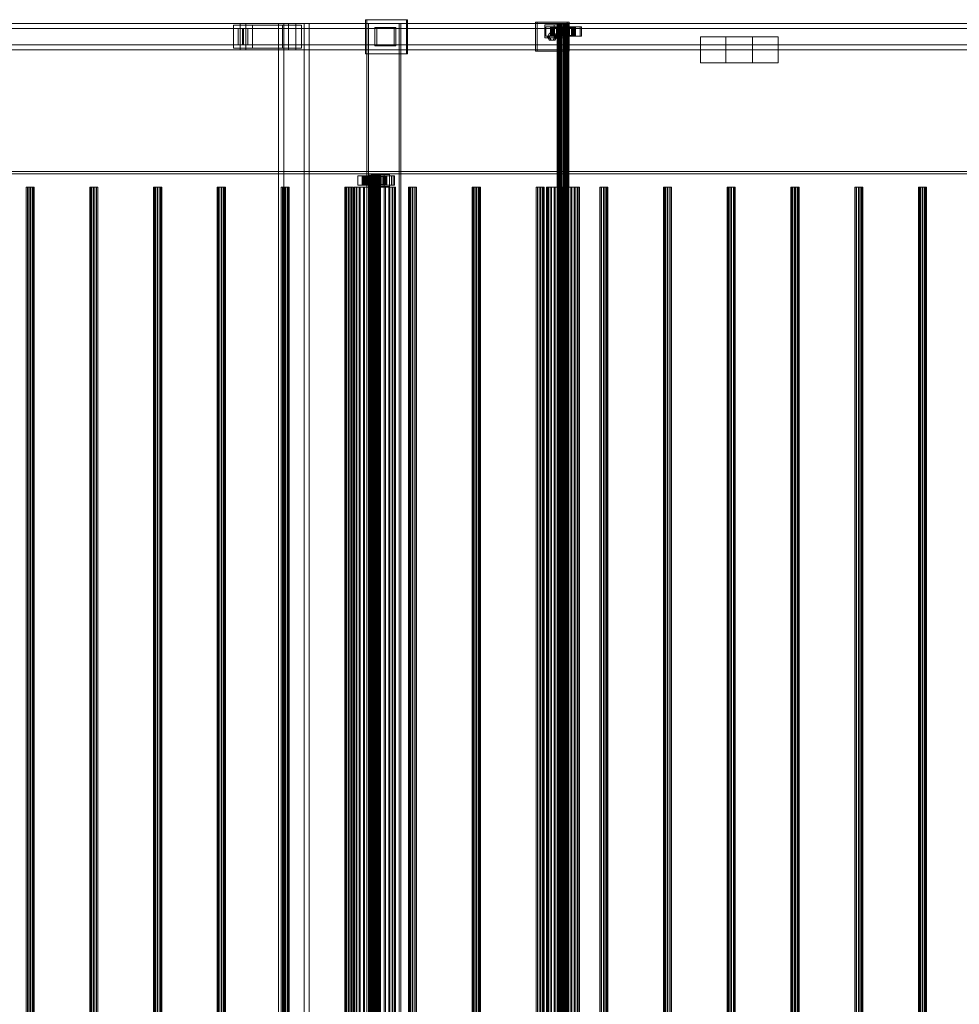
# Model space of a CAD drawing. Header units: millimetres. Extents: x -1970 to 61924, y -58230 to 6847.
# Tile 744 of 925: x 34576 to 36012, y -18000 to -16494. Entities that reach past the tile are written whole.
import ezdxf

# ---------------------------------------------------------------- set-up
doc = ezdxf.new("R2010")
doc.units = ezdxf.units.MM
doc.layers.add('superior_C03', color=7, linetype='Continuous', lineweight=0)

msp = doc.modelspace()

# ---------------------------------------------------------------- linework, layer by layer
at = {"layer": 'superior_C03'}
for p, q in [((40313.243, -16500), (29204.438, -16500)), ((29205.337, -16500), (40314.141, -16500)), ((34912.655, -16500), (33743.307, -16500)), ((33752.29, -16500), (34921.638, -16500)), ((34986.54, -16500), (33817.193, -16500)), ((33828.421, -16500), (34997.769, -16500)), ((34931.763, -16502.5), (34902.529, -16502.5)), ((34902.529, -16502.5), (34902.529, -16537.5)), ((34977.538, -16502.5), (34902.529, -16502.5)), ((34912.655, -16500), (34912.655, -16540)), ((34921.638, -16500), (34912.655, -16500)), ((36082.003, -16500), (34912.655, -16500)), ((34921.638, -16540), (34921.638, -16500)), ((34921.638, -16500), (36090.986, -16500)), ((34931.763, -16537.5), (34931.763, -16502.5)), ((34931.763, -16502.5), (35006.772, -16502.5)), ((35010.521, -16500), (34971.543, -16500)), ((34971.543, -16500), (34971.543, -19500)), ((34979.403, -16500), (34971.543, -16500)), ((34977.538, -16537.5), (34977.538, -16502.5)), ((34977.538, -16502.5), (35006.772, -16502.5)), ((34979.403, -19500), (34979.403, -16500)), ((34979.403, -16500), (35018.381, -16500)), ((34986.54, -16500), (34986.54, -16540)), ((34997.769, -16500), (34986.54, -16500)), ((36155.888, -16500), (34986.54, -16500)), ((34997.769, -16540), (34997.769, -16500)), ((34997.769, -16500), (36167.117, -16500)), ((35006.772, -16502.5), (35006.772, -16537.5)), ((35010.521, -19500), (35010.521, -16500)), ((35010.521, -16500), (35018.381, -16500)), ((35018.381, -16500), (35018.381, -19500)), ((35166.839, -16494), (35104.474, -16494)), ((35104.474, -16494), (35104.474, -16546)), ((35106.271, -16494), (35104.474, -16494)), ((35106.271, -16546), (35106.271, -16494)), ((35106.271, -16494), (35168.636, -16494)), ((35155.917, -16500), (35106.414, -16500)), ((35106.414, -16500), (35106.414, -19500)), ((35109.109, -16500), (35106.414, -16500)), ((35109.109, -19500), (35109.109, -16500)), ((35109.109, -16500), (35158.611, -16500)), ((35155.917, -19500), (35155.917, -16500)), ((35155.917, -16500), (35158.611, -16500)), ((35158.611, -16500), (35158.611, -19500)), ((35166.839, -16546), (35166.839, -16494)), ((35166.839, -16494), (35168.636, -16494)), ((35168.636, -16494), (35168.636, -16546)), ((35412.84, -16498), (35364.117, -16498)), ((35364.117, -16498), (35364.117, -16542)), ((35366.812, -16498), (35364.117, -16498)), ((35366.812, -16542), (35366.812, -16498)), ((35366.812, -16498), (35415.535, -16498)), ((35398.223, -16502), (35378.734, -16502)), ((35378.734, -16502), (35378.734, -16522)), ((35392.748, -16502), (35378.734, -16502)), ((35391.849, -16505), (35380.156, -16505)), ((35380.156, -16505), (35380.156, -16519)), ((35389.588, -16505), (35380.156, -16505)), ((35432.765, -16505), (35387.94, -16505)), ((35387.94, -16505), (35387.94, -16519)), ((35389.736, -16505), (35387.94, -16505)), ((35389.588, -16519), (35389.588, -16505)), ((35389.588, -16505), (35401.282, -16505)), ((35389.736, -16519), (35389.736, -16505)), ((35389.736, -16505), (35434.561, -16505)), ((35391.849, -16519), (35391.849, -16505)), ((35391.849, -16505), (35401.282, -16505)), ((35392.748, -16522), (35392.748, -16502)), ((35392.748, -16502), (35412.237, -16502)), ((35397.704, -16500), (35397.316, -16500)), ((35397.316, -16500), (35397.54, -16500)), ((35397.316, -19500), (35397.316, -16500)), ((35397.54, -16500), (35398.362, -16500)), ((35397.54, -19500), (35397.54, -16500)), ((35398.679, -16500), (35397.704, -16500)), ((35397.704, -19500), (35397.704, -16500)), ((35398.223, -16522), (35398.223, -16502)), ((35398.223, -16502), (35412.237, -16502)), ((35398.362, -16500), (35399.725, -16500)), ((35398.362, -19500), (35398.362, -16500)), ((35400.175, -16500), (35398.679, -16500)), ((35398.679, -19500), (35398.679, -16500)), ((35399.725, -16500), (35401.538, -16500)), ((35399.725, -19500), (35399.725, -16500)), ((35402.088, -16500), (35400.175, -16500)), ((35400.175, -19500), (35400.175, -16500)), ((35401.282, -16505), (35401.282, -16519)), ((35401.538, -16500), (35403.675, -16500)), ((35401.538, -19500), (35401.538, -16500)), ((35404.289, -16500), (35402.088, -16500)), ((35402.088, -19500), (35402.088, -16500)), ((35403.675, -16500), (35405.992, -16500)), ((35403.675, -19500), (35403.675, -16500)), ((35406.628, -16500), (35404.289, -16500)), ((35404.289, -19500), (35404.289, -16500)), ((35405.992, -16500), (35408.331, -16500)), ((35405.992, -19500), (35405.992, -16500)), ((35408.945, -16500), (35406.628, -16500)), ((35406.628, -19500), (35406.628, -16500)), ((35408.331, -16500), (35410.532, -16500)), ((35408.331, -19500), (35408.331, -16500)), ((35411.082, -16500), (35408.945, -16500)), ((35408.945, -19500), (35408.945, -16500)), ((35410.532, -16500), (35412.445, -16500)), ((35410.532, -19500), (35410.532, -16500)), ((35412.895, -16500), (35411.082, -16500)), ((35411.082, -19500), (35411.082, -16500)), ((35423.032, -16505), (35411.338, -16505)), ((35411.338, -16505), (35411.338, -16519)), ((35420.771, -16505), (35411.338, -16505)), ((35412.237, -16502), (35412.237, -16522)), ((35412.445, -16500), (35413.941, -16500)), ((35412.445, -19500), (35412.445, -16500)), ((35412.84, -16542), (35412.84, -16498)), ((35412.84, -16498), (35415.535, -16498)), ((35414.258, -16500), (35412.895, -16500)), ((35412.895, -19500), (35412.895, -16500)), ((35413.941, -16500), (35414.916, -16500)), ((35413.941, -19500), (35413.941, -16500)), ((35415.08, -16500), (35414.258, -16500)), ((35414.258, -19500), (35414.258, -16500)), ((35414.916, -16500), (35415.304, -16500)), ((35414.916, -19500), (35414.916, -16500)), ((35415.304, -16500), (35415.08, -16500)), ((35415.08, -16500), (35415.08, -19500)), ((35415.304, -19500), (35415.304, -16500)), ((35415.535, -16498), (35415.535, -16542)), ((35420.771, -16519), (35420.771, -16505)), ((35420.771, -16505), (35432.464, -16505)), ((35423.032, -16519), (35423.032, -16505)), ((35423.032, -16505), (35432.464, -16505)), ((35432.464, -16505), (35432.464, -16519)), ((35432.765, -16519), (35432.765, -16505)), ((35432.765, -16505), (35434.561, -16505)), ((35434.561, -16505), (35434.561, -16519)), ((34909.982, -16507.5), (33815.642, -16507.5)), ((33829.972, -16507.5), (34924.311, -16507.5)), ((34909.982, -16507.5), (34909.982, -16532.5)), ((34924.311, -16507.5), (34909.982, -16507.5)), ((34917.82, -16507.5), (34916.472, -16507.5)), ((34916.472, -16507.5), (34916.472, -16532.5)), ((34916.472, -16507.5), (36160.828, -16507.5)), ((34917.82, -16532.5), (34917.82, -16507.5)), ((36162.177, -16507.5), (34917.82, -16507.5)), ((34924.311, -16532.5), (34924.311, -16507.5)), ((35148.028, -16506), (35118.794, -16506)), ((35118.794, -16506), (35118.794, -16534)), ((35121.489, -16506), (35118.794, -16506)), ((35121.489, -16534), (35121.489, -16506)), ((35121.489, -16506), (35150.723, -16506)), ((35148.028, -16534), (35148.028, -16506)), ((35148.028, -16506), (35150.723, -16506)), ((35150.723, -16506), (35150.723, -16534)), ((35380.156, -16519), (35391.849, -16519)), ((35380.156, -16519), (35389.588, -16519)), ((35382.632, -16520), (35385.555, -16514.804)), ((35385.555, -16525.196), (35382.632, -16520)), ((35382.632, -16520), (35385.327, -16520)), ((35388.25, -16514.804), (35385.327, -16520)), ((35385.327, -16520), (35388.25, -16525.196)), ((35385.555, -16514.804), (35391.402, -16514.804)), ((35388.25, -16514.804), (35385.555, -16514.804)), ((35388.142, -16506), (35387.322, -16506)), ((35387.322, -16506), (35397.316, -16506)), ((35387.322, -16518), (35387.322, -16506)), ((35387.322, -16506), (35387.795, -16506)), ((35397.316, -16518), (35387.322, -16518)), ((35387.322, -16518), (35388.142, -16518)), ((35387.795, -16518), (35387.322, -16518)), ((35387.795, -16506), (35397.54, -16506)), ((35387.795, -16518), (35387.795, -16506)), ((35387.795, -16506), (35389.531, -16506)), ((35397.54, -16518), (35387.795, -16518)), ((35389.531, -16518), (35387.795, -16518)), ((35387.94, -16519), (35432.765, -16519)), ((35387.94, -16519), (35389.736, -16519)), ((35390.201, -16506), (35388.142, -16506)), ((35388.142, -16506), (35397.704, -16506)), ((35388.142, -16518), (35388.142, -16506)), ((35397.704, -16518), (35388.142, -16518)), ((35388.142, -16518), (35390.201, -16518)), ((35394.097, -16514.804), (35388.25, -16514.804)), ((35389.531, -16506), (35398.362, -16506)), ((35389.531, -16518), (35389.531, -16506)), ((35389.531, -16506), (35392.409, -16506)), ((35398.362, -16518), (35389.531, -16518)), ((35392.409, -16518), (35389.531, -16518)), ((35401.282, -16519), (35389.588, -16519)), ((35434.561, -16519), (35389.736, -16519)), ((35393.357, -16506), (35390.201, -16506)), ((35390.201, -16506), (35398.679, -16506)), ((35390.201, -16518), (35390.201, -16506)), ((35398.679, -16518), (35390.201, -16518)), ((35390.201, -16518), (35393.357, -16518)), ((35391.402, -16514.804), (35394.325, -16520)), ((35394.097, -16514.804), (35391.402, -16514.804)), ((35394.325, -16520), (35391.402, -16525.196)), ((35401.282, -16519), (35391.849, -16519)), ((35392.409, -16506), (35399.725, -16506)), ((35392.409, -16518), (35392.409, -16506)), ((35392.409, -16506), (35396.235, -16506)), ((35399.725, -16518), (35392.409, -16518)), ((35396.235, -16518), (35392.409, -16518)), ((35397.396, -16506), (35393.357, -16506)), ((35393.357, -16506), (35400.175, -16506)), ((35393.357, -16518), (35393.357, -16506)), ((35400.175, -16518), (35393.357, -16518)), ((35393.357, -16518), (35397.396, -16518)), ((35397.02, -16520), (35394.097, -16514.804)), ((35394.097, -16525.196), (35397.02, -16520)), ((35397.02, -16520), (35394.325, -16520)), ((35396.235, -16506), (35401.538, -16506)), ((35396.235, -16518), (35396.235, -16506)), ((35396.235, -16506), (35400.748, -16506)), ((35401.538, -16518), (35396.235, -16518)), ((35400.748, -16518), (35396.235, -16518)), ((35397.316, -16506), (35397.704, -16506)), ((35397.316, -16506), (35397.316, -16518)), ((35397.54, -16506), (35397.316, -16506)), ((35397.704, -16518), (35397.316, -16518)), ((35397.316, -16518), (35397.54, -16518)), ((35402.043, -16506), (35397.396, -16506)), ((35397.396, -16506), (35402.088, -16506)), ((35397.396, -16518), (35397.396, -16506)), ((35402.088, -16518), (35397.396, -16518)), ((35397.396, -16518), (35402.043, -16518)), ((35397.54, -16506), (35397.54, -16518)), ((35398.362, -16506), (35397.54, -16506)), ((35397.54, -16518), (35398.362, -16518)), ((35397.704, -16506), (35398.679, -16506)), ((35397.704, -16506), (35397.704, -16518)), ((35398.679, -16518), (35397.704, -16518)), ((35398.362, -16506), (35398.362, -16518)), ((35399.725, -16506), (35398.362, -16506)), ((35398.362, -16518), (35399.725, -16518)), ((35398.679, -16506), (35400.175, -16506)), ((35398.679, -16506), (35398.679, -16518)), ((35400.175, -16518), (35398.679, -16518)), ((35399.725, -16506), (35399.725, -16518)), ((35401.538, -16506), (35399.725, -16506)), ((35399.725, -16518), (35401.538, -16518)), ((35400.175, -16506), (35402.088, -16506)), ((35400.175, -16506), (35400.175, -16518)), ((35402.088, -16518), (35400.175, -16518)), ((35400.748, -16506), (35403.675, -16506)), ((35400.748, -16518), (35400.748, -16506)), ((35400.748, -16506), (35405.64, -16506)), ((35403.675, -16518), (35400.748, -16518)), ((35405.64, -16518), (35400.748, -16518)), ((35401.538, -16506), (35401.538, -16518)), ((35403.675, -16506), (35401.538, -16506)), ((35401.538, -16518), (35403.675, -16518)), ((35406.98, -16506), (35402.043, -16506)), ((35402.043, -16506), (35404.289, -16506)), ((35402.043, -16518), (35402.043, -16506)), ((35404.289, -16518), (35402.043, -16518)), ((35402.043, -16518), (35406.98, -16518)), ((35402.088, -16506), (35404.289, -16506)), ((35402.088, -16506), (35402.088, -16518)), ((35404.289, -16518), (35402.088, -16518)), ((35403.675, -16506), (35403.675, -16518)), ((35405.992, -16506), (35403.675, -16506)), ((35403.675, -16518), (35405.992, -16518)), ((35404.289, -16506), (35406.628, -16506)), ((35404.289, -16506), (35404.289, -16518)), ((35406.628, -16518), (35404.289, -16518)), ((35405.64, -16506), (35405.992, -16506)), ((35405.64, -16518), (35405.64, -16506)), ((35405.64, -16506), (35410.577, -16506)), ((35405.992, -16518), (35405.64, -16518)), ((35410.577, -16518), (35405.64, -16518)), ((35405.992, -16506), (35405.992, -16518)), ((35408.331, -16506), (35405.992, -16506)), ((35405.992, -16518), (35408.331, -16518)), ((35406.98, -16506), (35406.628, -16506)), ((35406.628, -16506), (35408.945, -16506)), ((35406.628, -16506), (35406.628, -16518)), ((35408.945, -16518), (35406.628, -16518)), ((35406.628, -16518), (35406.98, -16518)), ((35411.872, -16506), (35406.98, -16506)), ((35406.98, -16518), (35406.98, -16506)), ((35406.98, -16518), (35411.872, -16518)), ((35410.577, -16506), (35408.331, -16506)), ((35408.331, -16506), (35408.331, -16518)), ((35410.532, -16506), (35408.331, -16506)), ((35408.331, -16518), (35410.577, -16518)), ((35408.331, -16518), (35410.532, -16518)), ((35411.872, -16506), (35408.945, -16506)), ((35408.945, -16506), (35411.082, -16506)), ((35408.945, -16506), (35408.945, -16518)), ((35411.082, -16518), (35408.945, -16518)), ((35408.945, -16518), (35411.872, -16518)), ((35415.223, -16506), (35410.532, -16506)), ((35410.532, -16506), (35410.532, -16518)), ((35412.445, -16506), (35410.532, -16506)), ((35410.532, -16518), (35415.223, -16518)), ((35410.532, -16518), (35412.445, -16518)), ((35410.577, -16518), (35410.577, -16506)), ((35410.577, -16506), (35415.223, -16506)), ((35415.223, -16518), (35410.577, -16518)), ((35416.385, -16506), (35411.082, -16506)), ((35411.082, -16506), (35412.895, -16506)), ((35411.082, -16506), (35411.082, -16518)), ((35412.895, -16518), (35411.082, -16518)), ((35411.082, -16518), (35416.385, -16518)), ((35411.338, -16519), (35423.032, -16519)), ((35411.338, -16519), (35420.771, -16519)), ((35416.385, -16506), (35411.872, -16506)), ((35411.872, -16518), (35411.872, -16506)), ((35411.872, -16518), (35416.385, -16518)), ((35419.263, -16506), (35412.445, -16506)), ((35412.445, -16506), (35412.445, -16518)), ((35413.941, -16506), (35412.445, -16506)), ((35412.445, -16518), (35419.263, -16518)), ((35412.445, -16518), (35413.941, -16518)), ((35420.211, -16506), (35412.895, -16506)), ((35412.895, -16506), (35414.258, -16506)), ((35412.895, -16506), (35412.895, -16518)), ((35414.258, -16518), (35412.895, -16518)), ((35412.895, -16518), (35420.211, -16518)), ((35422.419, -16506), (35413.941, -16506)), ((35413.941, -16506), (35413.941, -16518)), ((35414.916, -16506), (35413.941, -16506)), ((35413.941, -16518), (35422.419, -16518)), ((35413.941, -16518), (35414.916, -16518)), ((35423.089, -16506), (35414.258, -16506)), ((35414.258, -16506), (35415.08, -16506)), ((35414.258, -16506), (35414.258, -16518)), ((35415.08, -16518), (35414.258, -16518)), ((35414.258, -16518), (35423.089, -16518)), ((35424.478, -16506), (35414.916, -16506)), ((35414.916, -16506), (35414.916, -16518)), ((35415.304, -16506), (35414.916, -16506)), ((35414.916, -16518), (35424.478, -16518)), ((35414.916, -16518), (35415.304, -16518)), ((35415.08, -16506), (35424.825, -16506)), ((35415.08, -16518), (35415.08, -16506)), ((35415.08, -16506), (35415.304, -16506)), ((35424.825, -16518), (35415.08, -16518)), ((35415.304, -16518), (35415.08, -16518)), ((35415.223, -16518), (35415.223, -16506)), ((35415.223, -16506), (35419.263, -16506)), ((35419.263, -16518), (35415.223, -16518)), ((35425.298, -16506), (35415.304, -16506)), ((35415.304, -16506), (35415.304, -16518)), ((35415.304, -16518), (35425.298, -16518)), ((35420.211, -16506), (35416.385, -16506)), ((35416.385, -16518), (35416.385, -16506)), ((35416.385, -16518), (35420.211, -16518)), ((35419.263, -16518), (35419.263, -16506)), ((35419.263, -16506), (35422.419, -16506)), ((35422.419, -16518), (35419.263, -16518)), ((35423.089, -16506), (35420.211, -16506)), ((35420.211, -16518), (35420.211, -16506)), ((35420.211, -16518), (35423.089, -16518)), ((35432.464, -16519), (35420.771, -16519)), ((35422.419, -16518), (35422.419, -16506)), ((35422.419, -16506), (35424.478, -16506)), ((35424.478, -16518), (35422.419, -16518)), ((35432.464, -16519), (35423.032, -16519)), ((35424.825, -16506), (35423.089, -16506)), ((35423.089, -16518), (35423.089, -16506)), ((35423.089, -16518), (35424.825, -16518)), ((35424.478, -16518), (35424.478, -16506)), ((35424.478, -16506), (35425.298, -16506)), ((35425.298, -16518), (35424.478, -16518)), ((35424.825, -16506), (35424.825, -16518)), ((35425.298, -16506), (35424.825, -16506)), ((35424.825, -16518), (35425.298, -16518)), ((35425.298, -16518), (35425.298, -16506)), ((35434.561, -16519), (35432.765, -16519)), ((35655.34, -16520), (35616.362, -16520)), ((35616.362, -16520), (35616.362, -16560)), ((35696.311, -16520), (35616.362, -16520)), ((35655.34, -16560), (35655.34, -16520)), ((35655.34, -16520), (35735.29, -16520)), ((35696.311, -16560), (35696.311, -16520)), ((35696.311, -16520), (35735.29, -16520)), ((35735.29, -16520), (35735.29, -16560)), ((33815.642, -16532.5), (34909.982, -16532.5)), ((33829.972, -16532.5), (34924.311, -16532.5)), ((34909.982, -16532.5), (34924.311, -16532.5)), ((34916.472, -16532.5), (34917.82, -16532.5)), ((34916.472, -16532.5), (36160.828, -16532.5)), ((34917.82, -16532.5), (36162.177, -16532.5)), ((35118.794, -16534), (35148.028, -16534)), ((35118.794, -16534), (35121.489, -16534)), ((35150.723, -16534), (35121.489, -16534)), ((35150.723, -16534), (35148.028, -16534)), ((35378.734, -16522), (35398.223, -16522)), ((35378.734, -16522), (35392.748, -16522)), ((35391.402, -16525.196), (35385.555, -16525.196)), ((35388.25, -16525.196), (35385.555, -16525.196)), ((35388.25, -16525.196), (35394.097, -16525.196)), ((35394.097, -16525.196), (35391.402, -16525.196)), ((35412.237, -16522), (35392.748, -16522)), ((35412.237, -16522), (35398.223, -16522)), ((33743.307, -16540), (34912.655, -16540)), ((33752.29, -16540), (34921.638, -16540)), ((33817.193, -16540), (34986.54, -16540)), ((33828.421, -16540), (34997.769, -16540)), ((34902.529, -16537.5), (34931.763, -16537.5)), ((34977.538, -16537.5), (34902.529, -16537.5)), ((34912.655, -16540), (34921.638, -16540)), ((34912.655, -16540), (36082.003, -16540)), ((34921.638, -16540), (36090.986, -16540)), ((35006.772, -16537.5), (34931.763, -16537.5)), ((35006.772, -16537.5), (34977.538, -16537.5)), ((34986.54, -16540), (34997.769, -16540)), ((34986.54, -16540), (36155.888, -16540)), ((34997.769, -16540), (36167.117, -16540)), ((35104.474, -16546), (35166.839, -16546)), ((35104.474, -16546), (35106.271, -16546)), ((35168.636, -16546), (35106.271, -16546)), ((35168.636, -16546), (35166.839, -16546)), ((35364.117, -16542), (35412.84, -16542)), ((35364.117, -16542), (35366.812, -16542)), ((35415.535, -16542), (35366.812, -16542)), ((35415.535, -16542), (35412.84, -16542)), ((35616.362, -16560), (35655.34, -16560)), ((35616.362, -16560), (35696.311, -16560)), ((35735.29, -16560), (35655.34, -16560)), ((35735.29, -16560), (35696.311, -16560)), ((29204.438, -16726), (40313.243, -16726)), ((40313.243, -16730), (29204.438, -16730)), ((40314.141, -16730), (29205.337, -16730)), ((40342.437, -16726), (29233.633, -16726)), ((29233.633, -16730), (40342.437, -16730)), ((35133.05, -16731), (35113.561, -16731)), ((35113.561, -16731), (35113.561, -16749)), ((35121.645, -16731), (35113.561, -16731)), ((35121.645, -16749), (35121.645, -16731)), ((35121.645, -16731), (35141.134, -16731)), ((35133.05, -16749), (35133.05, -16731)), ((35133.05, -16731), (35141.134, -16731)), ((35141.134, -16731), (35141.134, -16749)), ((35102.256, -16733), (35092.511, -16733)), ((35092.511, -16733), (35092.511, -16747)), ((35103.291, -16733), (35092.511, -16733)), ((35099.972, -16734), (35099.152, -16734)), ((35099.152, -16734), (35109.146, -16734)), ((35099.152, -16746), (35099.152, -16734)), ((35099.152, -16734), (35099.625, -16734)), ((35109.146, -16746), (35099.152, -16746)), ((35099.152, -16746), (35099.972, -16746)), ((35099.625, -16746), (35099.152, -16746)), ((35099.625, -16734), (35109.37, -16734)), ((35099.625, -16746), (35099.625, -16734)), ((35099.625, -16734), (35101.36, -16734)), ((35109.37, -16746), (35099.625, -16746)), ((35101.36, -16746), (35099.625, -16746)), ((35146.692, -16733), (35099.918, -16733)), ((35099.918, -16733), (35099.918, -16747)), ((35102.164, -16733), (35099.918, -16733)), ((35102.031, -16734), (35099.972, -16734)), ((35099.972, -16734), (35109.534, -16734)), ((35099.972, -16746), (35099.972, -16734)), ((35109.534, -16746), (35099.972, -16746)), ((35099.972, -16746), (35102.031, -16746)), ((35101.36, -16734), (35110.192, -16734)), ((35101.36, -16746), (35101.36, -16734)), ((35101.36, -16734), (35104.239, -16734)), ((35110.192, -16746), (35101.36, -16746)), ((35104.239, -16746), (35101.36, -16746)), ((35105.187, -16734), (35102.031, -16734)), ((35102.031, -16734), (35110.509, -16734)), ((35102.031, -16746), (35102.031, -16734)), ((35110.509, -16746), (35102.031, -16746)), ((35102.031, -16746), (35105.187, -16746)), ((35102.164, -16747), (35102.164, -16733)), ((35102.164, -16733), (35148.938, -16733)), ((35102.256, -16747), (35102.256, -16733)), ((35102.256, -16733), (35113.035, -16733)), ((35103.291, -16747), (35103.291, -16733)), ((35103.291, -16733), (35113.035, -16733)), ((35104.239, -16734), (35111.555, -16734)), ((35104.239, -16746), (35104.239, -16734)), ((35104.239, -16734), (35108.065, -16734)), ((35111.555, -16746), (35104.239, -16746)), ((35108.065, -16746), (35104.239, -16746)), ((35109.226, -16734), (35105.187, -16734)), ((35105.187, -16734), (35112.004, -16734)), ((35105.187, -16746), (35105.187, -16734)), ((35112.004, -16746), (35105.187, -16746)), ((35105.187, -16746), (35109.226, -16746)), ((35108.065, -16734), (35113.368, -16734)), ((35108.065, -16746), (35108.065, -16734)), ((35108.065, -16734), (35112.578, -16734)), ((35113.368, -16746), (35108.065, -16746)), ((35112.578, -16746), (35108.065, -16746)), ((35109.534, -16732), (35109.146, -16732)), ((35109.146, -16732), (35109.37, -16732)), ((35109.146, -19268), (35109.146, -16732)), ((35109.146, -16734), (35109.534, -16734)), ((35109.146, -16734), (35109.146, -16746)), ((35109.37, -16734), (35109.146, -16734)), ((35109.534, -16746), (35109.146, -16746)), ((35109.146, -16746), (35109.37, -16746)), ((35113.873, -16734), (35109.226, -16734)), ((35109.226, -16734), (35113.918, -16734)), ((35109.226, -16746), (35109.226, -16734)), ((35113.918, -16746), (35109.226, -16746)), ((35109.226, -16746), (35113.873, -16746)), ((35109.37, -16732), (35110.192, -16732)), ((35109.37, -19268), (35109.37, -16732)), ((35109.37, -16734), (35109.37, -16746)), ((35110.192, -16734), (35109.37, -16734)), ((35109.37, -16746), (35110.192, -16746)), ((35110.509, -16732), (35109.534, -16732)), ((35109.534, -19268), (35109.534, -16732)), ((35109.534, -16734), (35110.509, -16734)), ((35109.534, -16734), (35109.534, -16746)), ((35110.509, -16746), (35109.534, -16746)), ((35110.192, -16732), (35111.555, -16732)), ((35110.192, -19268), (35110.192, -16732)), ((35110.192, -16734), (35110.192, -16746)), ((35111.555, -16734), (35110.192, -16734)), ((35110.192, -16746), (35111.555, -16746)), ((35112.004, -16732), (35110.509, -16732)), ((35110.509, -19268), (35110.509, -16732)), ((35110.509, -16734), (35112.004, -16734)), ((35110.509, -16734), (35110.509, -16746)), ((35112.004, -16746), (35110.509, -16746)), ((35111.555, -16732), (35113.368, -16732)), ((35111.555, -19268), (35111.555, -16732)), ((35111.555, -16734), (35111.555, -16746)), ((35113.368, -16734), (35111.555, -16734)), ((35111.555, -16746), (35113.368, -16746)), ((35113.918, -16732), (35112.004, -16732)), ((35112.004, -19268), (35112.004, -16732)), ((35112.004, -16734), (35113.918, -16734)), ((35112.004, -16734), (35112.004, -16746)), ((35113.918, -16746), (35112.004, -16746)), ((35112.578, -16734), (35115.505, -16734)), ((35112.578, -16746), (35112.578, -16734)), ((35112.578, -16734), (35117.47, -16734)), ((35115.505, -16746), (35112.578, -16746)), ((35117.47, -16746), (35112.578, -16746)), ((35113.035, -16733), (35113.035, -16747)), ((35113.368, -16732), (35115.505, -16732)), ((35113.368, -19268), (35113.368, -16732)), ((35113.368, -16734), (35113.368, -16746)), ((35115.505, -16734), (35113.368, -16734)), ((35113.368, -16746), (35115.505, -16746)), ((35118.81, -16734), (35113.873, -16734)), ((35113.873, -16734), (35116.119, -16734)), ((35113.873, -16746), (35113.873, -16734)), ((35116.119, -16746), (35113.873, -16746)), ((35113.873, -16746), (35118.81, -16746)), ((35116.119, -16732), (35113.918, -16732)), ((35113.918, -19268), (35113.918, -16732)), ((35113.918, -16734), (35116.119, -16734)), ((35113.918, -16734), (35113.918, -16746)), ((35116.119, -16746), (35113.918, -16746)), ((35115.505, -16732), (35117.822, -16732)), ((35115.505, -19268), (35115.505, -16732)), ((35115.505, -16734), (35115.505, -16746)), ((35117.822, -16734), (35115.505, -16734)), ((35115.505, -16746), (35117.822, -16746)), ((35118.457, -16732), (35116.119, -16732)), ((35116.119, -19268), (35116.119, -16732)), ((35116.119, -16734), (35118.457, -16734)), ((35116.119, -16734), (35116.119, -16746)), ((35118.457, -16746), (35116.119, -16746)), ((35117.47, -16734), (35117.822, -16734)), ((35117.47, -16746), (35117.47, -16734)), ((35117.47, -16734), (35122.407, -16734)), ((35117.822, -16746), (35117.47, -16746)), ((35122.407, -16746), (35117.47, -16746)), ((35117.822, -16732), (35120.161, -16732)), ((35117.822, -19268), (35117.822, -16732)), ((35117.822, -16734), (35117.822, -16746)), ((35120.161, -16734), (35117.822, -16734)), ((35117.822, -16746), (35120.161, -16746)), ((35120.775, -16732), (35118.457, -16732)), ((35118.457, -19268), (35118.457, -16732)), ((35118.81, -16734), (35118.457, -16734)), ((35118.457, -16734), (35120.775, -16734)), ((35118.457, -16734), (35118.457, -16746)), ((35120.775, -16746), (35118.457, -16746)), ((35118.457, -16746), (35118.81, -16746)), ((35123.702, -16734), (35118.81, -16734)), ((35118.81, -16746), (35118.81, -16734)), ((35118.81, -16746), (35123.702, -16746)), ((35120.161, -16732), (35122.362, -16732)), ((35120.161, -19268), (35120.161, -16732)), ((35122.407, -16734), (35120.161, -16734)), ((35120.161, -16734), (35120.161, -16746)), ((35122.362, -16734), (35120.161, -16734)), ((35120.161, -16746), (35122.407, -16746)), ((35120.161, -16746), (35122.362, -16746)), ((35122.912, -16732), (35120.775, -16732)), ((35120.775, -19268), (35120.775, -16732)), ((35123.702, -16734), (35120.775, -16734)), ((35120.775, -16734), (35122.912, -16734)), ((35120.775, -16734), (35120.775, -16746)), ((35122.912, -16746), (35120.775, -16746)), ((35120.775, -16746), (35123.702, -16746)), ((35122.362, -16732), (35124.275, -16732)), ((35122.362, -19268), (35122.362, -16732)), ((35127.053, -16734), (35122.362, -16734)), ((35122.362, -16734), (35122.362, -16746)), ((35124.275, -16734), (35122.362, -16734)), ((35122.362, -16746), (35127.053, -16746)), ((35122.362, -16746), (35124.275, -16746)), ((35122.407, -16746), (35122.407, -16734)), ((35122.407, -16734), (35127.053, -16734)), ((35127.053, -16746), (35122.407, -16746)), ((35124.724, -16732), (35122.912, -16732)), ((35122.912, -19268), (35122.912, -16732)), ((35128.215, -16734), (35122.912, -16734)), ((35122.912, -16734), (35124.724, -16734)), ((35122.912, -16734), (35122.912, -16746)), ((35124.724, -16746), (35122.912, -16746)), ((35122.912, -16746), (35128.215, -16746)), ((35133.438, -16733), (35123.694, -16733)), ((35123.694, -16733), (35123.694, -16747)), ((35134.473, -16733), (35123.694, -16733)), ((35128.215, -16734), (35123.702, -16734)), ((35123.702, -16746), (35123.702, -16734)), ((35123.702, -16746), (35128.215, -16746)), ((35124.275, -16732), (35125.771, -16732)), ((35124.275, -19268), (35124.275, -16732)), ((35131.093, -16734), (35124.275, -16734)), ((35124.275, -16734), (35124.275, -16746)), ((35125.771, -16734), (35124.275, -16734)), ((35124.275, -16746), (35131.093, -16746)), ((35124.275, -16746), (35125.771, -16746)), ((35126.088, -16732), (35124.724, -16732)), ((35124.724, -19268), (35124.724, -16732)), ((35132.041, -16734), (35124.724, -16734)), ((35124.724, -16734), (35126.088, -16734)), ((35124.724, -16734), (35124.724, -16746)), ((35126.088, -16746), (35124.724, -16746)), ((35124.724, -16746), (35132.041, -16746)), ((35125.771, -16732), (35126.746, -16732)), ((35125.771, -19268), (35125.771, -16732)), ((35134.249, -16734), (35125.771, -16734)), ((35125.771, -16734), (35125.771, -16746)), ((35126.746, -16734), (35125.771, -16734)), ((35125.771, -16746), (35134.249, -16746)), ((35125.771, -16746), (35126.746, -16746)), ((35126.91, -16732), (35126.088, -16732)), ((35126.088, -19268), (35126.088, -16732)), ((35134.919, -16734), (35126.088, -16734)), ((35126.088, -16734), (35126.91, -16734)), ((35126.088, -16734), (35126.088, -16746)), ((35126.91, -16746), (35126.088, -16746)), ((35126.088, -16746), (35134.919, -16746)), ((35126.746, -16732), (35127.134, -16732)), ((35126.746, -19268), (35126.746, -16732)), ((35136.308, -16734), (35126.746, -16734)), ((35126.746, -16734), (35126.746, -16746)), ((35127.134, -16734), (35126.746, -16734)), ((35126.746, -16746), (35136.308, -16746)), ((35126.746, -16746), (35127.134, -16746)), ((35127.134, -16732), (35126.91, -16732)), ((35126.91, -16732), (35126.91, -19268)), ((35126.91, -16734), (35136.655, -16734)), ((35126.91, -16746), (35126.91, -16734)), ((35126.91, -16734), (35127.134, -16734)), ((35136.655, -16746), (35126.91, -16746)), ((35127.134, -16746), (35126.91, -16746)), ((35127.053, -16746), (35127.053, -16734)), ((35127.053, -16734), (35131.093, -16734)), ((35131.093, -16746), (35127.053, -16746)), ((35127.134, -19268), (35127.134, -16732)), ((35137.128, -16734), (35127.134, -16734)), ((35127.134, -16734), (35127.134, -16746)), ((35127.134, -16746), (35137.128, -16746)), ((35132.041, -16734), (35128.215, -16734)), ((35128.215, -16746), (35128.215, -16734)), ((35128.215, -16746), (35132.041, -16746)), ((35131.093, -16746), (35131.093, -16734)), ((35131.093, -16734), (35134.249, -16734)), ((35134.249, -16746), (35131.093, -16746)), ((35134.919, -16734), (35132.041, -16734)), ((35132.041, -16746), (35132.041, -16734)), ((35132.041, -16746), (35134.919, -16746)), ((35133.438, -16747), (35133.438, -16733)), ((35133.438, -16733), (35144.218, -16733)), ((35134.249, -16746), (35134.249, -16734)), ((35134.249, -16734), (35136.308, -16734)), ((35136.308, -16746), (35134.249, -16746)), ((35134.473, -16747), (35134.473, -16733)), ((35134.473, -16733), (35144.218, -16733)), ((35136.655, -16734), (35134.919, -16734)), ((35134.919, -16746), (35134.919, -16734)), ((35134.919, -16746), (35136.655, -16746)), ((35136.308, -16746), (35136.308, -16734)), ((35136.308, -16734), (35137.128, -16734)), ((35137.128, -16746), (35136.308, -16746)), ((35136.655, -16734), (35136.655, -16746)), ((35137.128, -16734), (35136.655, -16734)), ((35136.655, -16746), (35137.128, -16746)), ((35137.128, -16746), (35137.128, -16734)), ((35144.218, -16733), (35144.218, -16747)), ((35146.692, -16747), (35146.692, -16733)), ((35146.692, -16733), (35148.938, -16733)), ((35148.938, -16733), (35148.938, -16747)), ((34587.55, -16750), (34585.53, -16750)), ((34585.53, -16750), (34585.874, -16750)), ((34585.53, -16750), (34585.53, -19250)), ((34585.874, -16750), (34588.45, -16750)), ((34585.874, -16750), (34585.874, -19250)), ((34591.162, -16750), (34587.55, -16750)), ((34587.55, -16750), (34587.55, -19250)), ((34588.45, -16750), (34592.274, -16750)), ((34588.45, -16750), (34588.45, -19250)), ((34594.986, -16750), (34591.162, -16750)), ((34591.162, -16750), (34591.162, -19250)), ((34592.274, -16750), (34595.886, -16750)), ((34592.274, -16750), (34592.274, -19250)), ((34597.562, -16750), (34594.986, -16750)), ((34594.986, -16750), (34594.986, -19250)), ((34595.886, -16750), (34597.906, -16750)), ((34595.886, -16750), (34595.886, -19250)), ((34597.906, -16750), (34597.562, -16750)), ((34597.562, -16750), (34597.562, -19250)), ((34597.906, -19250), (34597.906, -16750)), ((34684.996, -16750), (34682.976, -16750)), ((34682.976, -16750), (34683.319, -16750)), ((34682.976, -16750), (34682.976, -19250)), ((34683.319, -16750), (34685.895, -16750)), ((34683.319, -16750), (34683.319, -19250)), ((34688.608, -16750), (34684.996, -16750)), ((34684.996, -16750), (34684.996, -19250)), ((34685.895, -16750), (34689.72, -16750)), ((34685.895, -16750), (34685.895, -19250)), ((34692.432, -16750), (34688.608, -16750)), ((34688.608, -16750), (34688.608, -19250)), ((34689.72, -16750), (34693.331, -16750)), ((34689.72, -16750), (34689.72, -19250)), ((34695.008, -16750), (34692.432, -16750)), ((34692.432, -16750), (34692.432, -19250)), ((34693.331, -16750), (34695.351, -16750)), ((34693.331, -16750), (34693.331, -19250)), ((34695.351, -16750), (34695.008, -16750)), ((34695.008, -16750), (34695.008, -19250)), ((34695.351, -19250), (34695.351, -16750)), ((34782.441, -16750), (34780.421, -16750)), ((34780.421, -16750), (34780.765, -16750)), ((34780.421, -16750), (34780.421, -19250)), ((34780.765, -16750), (34783.341, -16750)), ((34780.765, -16750), (34780.765, -19250)), ((34786.053, -16750), (34782.441, -16750)), ((34782.441, -16750), (34782.441, -19250)), ((34783.341, -16750), (34787.165, -16750)), ((34783.341, -16750), (34783.341, -19250)), ((34789.878, -16750), (34786.053, -16750)), ((34786.053, -16750), (34786.053, -19250)), ((34787.165, -16750), (34790.777, -16750)), ((34787.165, -16750), (34787.165, -19250)), ((34792.454, -16750), (34789.878, -16750)), ((34789.878, -16750), (34789.878, -19250)), ((34790.777, -16750), (34792.797, -16750)), ((34790.777, -16750), (34790.777, -19250)), ((34792.797, -16750), (34792.454, -16750)), ((34792.454, -16750), (34792.454, -19250)), ((34792.797, -19250), (34792.797, -16750)), ((34879.887, -16750), (34877.867, -16750)), ((34877.867, -16750), (34878.211, -16750)), ((34877.867, -16750), (34877.867, -19250)), ((34878.211, -16750), (34880.787, -16750)), ((34878.211, -16750), (34878.211, -19250)), ((34883.499, -16750), (34879.887, -16750)), ((34879.887, -16750), (34879.887, -19250)), ((34880.787, -16750), (34884.611, -16750)), ((34880.787, -16750), (34880.787, -19250)), ((34887.323, -16750), (34883.499, -16750)), ((34883.499, -16750), (34883.499, -19250)), ((34884.611, -16750), (34888.223, -16750)), ((34884.611, -16750), (34884.611, -19250)), ((34889.899, -16750), (34887.323, -16750)), ((34887.323, -16750), (34887.323, -19250)), ((34888.223, -16750), (34890.243, -16750)), ((34888.223, -16750), (34888.223, -19250)), ((34890.243, -16750), (34889.899, -16750)), ((34889.899, -16750), (34889.899, -19250)), ((34890.243, -19250), (34890.243, -16750)), ((34977.333, -16750), (34975.313, -16750)), ((34975.313, -16750), (34975.656, -16750)), ((34975.313, -16750), (34975.313, -19250)), ((34975.656, -16750), (34978.232, -16750)), ((34975.656, -16750), (34975.656, -19250)), ((34980.945, -16750), (34977.333, -16750)), ((34977.333, -16750), (34977.333, -19250)), ((34978.232, -16750), (34982.056, -16750)), ((34978.232, -16750), (34978.232, -19250)), ((34984.769, -16750), (34980.945, -16750)), ((34980.945, -16750), (34980.945, -19250)), ((34982.056, -16750), (34985.668, -16750)), ((34982.056, -16750), (34982.056, -19250)), ((34987.345, -16750), (34984.769, -16750)), ((34984.769, -16750), (34984.769, -19250)), ((34985.668, -16750), (34987.688, -16750)), ((34985.668, -16750), (34985.668, -19250)), ((34987.688, -16750), (34987.345, -16750)), ((34987.345, -16750), (34987.345, -19250)), ((34987.688, -19250), (34987.688, -16750)), ((35074.778, -16750), (35072.758, -16750)), ((35072.758, -16750), (35073.102, -16750)), ((35072.758, -16750), (35072.758, -19250)), ((35073.102, -16750), (35075.678, -16750)), ((35073.102, -16750), (35073.102, -19250)), ((35078.39, -16750), (35074.778, -16750)), ((35074.778, -16750), (35074.778, -19250)), ((35075.678, -16750), (35079.502, -16750)), ((35075.678, -16750), (35075.678, -19250)), ((35082.215, -16750), (35078.39, -16750)), ((35078.39, -16750), (35078.39, -19250)), ((35079.502, -16750), (35083.114, -16750)), ((35079.502, -16750), (35079.502, -19250)), ((35084.791, -16750), (35082.215, -16750)), ((35082.215, -16750), (35082.215, -19250)), ((35083.114, -16750), (35085.134, -16750)), ((35083.114, -16750), (35083.114, -19250)), ((35085.134, -16750), (35084.791, -16750)), ((35084.791, -16750), (35084.791, -19250)), ((35085.134, -19250), (35085.134, -16750)), ((35087.542, -16750), (35086.16, -16750)), ((35086.16, -16750), (35086.957, -16750)), ((35086.16, -19250), (35086.16, -16750)), ((35086.957, -16750), (35089.88, -16750)), ((35086.957, -19250), (35086.957, -16750)), ((35091.009, -16750), (35087.542, -16750)), ((35087.542, -19250), (35087.542, -16750)), ((35089.88, -16750), (35094.728, -16750)), ((35089.88, -19250), (35089.88, -16750)), ((35096.325, -16750), (35091.009, -16750)), ((35091.009, -19250), (35091.009, -16750)), ((35092.511, -16747), (35102.256, -16747)), ((35092.511, -16747), (35103.291, -16747)), ((35094.728, -16750), (35101.172, -16750)), ((35094.728, -19250), (35094.728, -16750)), ((35103.128, -16750), (35096.325, -16750)), ((35096.325, -19250), (35096.325, -16750)), ((35099.918, -16747), (35146.692, -16747)), ((35099.918, -16747), (35102.164, -16747)), ((35101.172, -16750), (35108.772, -16750)), ((35101.172, -19250), (35101.172, -16750)), ((35148.938, -16747), (35102.164, -16747)), ((35113.035, -16747), (35102.256, -16747)), ((35110.953, -16750), (35103.128, -16750)), ((35103.128, -19250), (35103.128, -16750)), ((35113.035, -16747), (35103.291, -16747)), ((35108.772, -16750), (35117.011, -16750)), ((35108.772, -19250), (35108.772, -16750)), ((35119.269, -16750), (35110.953, -16750)), ((35110.953, -19250), (35110.953, -16750)), ((35113.561, -16749), (35133.05, -16749)), ((35121.645, -16749), (35113.561, -16749)), ((35117.011, -16750), (35125.326, -16750)), ((35117.011, -19250), (35117.011, -16750)), ((35127.508, -16750), (35119.269, -16750)), ((35119.269, -19250), (35119.269, -16750)), ((35141.134, -16749), (35121.645, -16749)), ((35123.694, -16747), (35133.438, -16747)), ((35123.694, -16747), (35134.473, -16747)), ((35125.326, -16750), (35133.152, -16750)), ((35125.326, -19250), (35125.326, -16750)), ((35135.108, -16750), (35127.508, -16750)), ((35127.508, -19250), (35127.508, -16750)), ((35141.134, -16749), (35133.05, -16749)), ((35133.152, -16750), (35139.955, -16750)), ((35133.152, -19250), (35133.152, -16750)), ((35144.218, -16747), (35133.438, -16747)), ((35144.218, -16747), (35134.473, -16747)), ((35141.552, -16750), (35135.108, -16750)), ((35135.108, -19250), (35135.108, -16750)), ((35139.955, -16750), (35145.271, -16750)), ((35139.955, -19250), (35139.955, -16750)), ((35146.4, -16750), (35141.552, -16750)), ((35141.552, -19250), (35141.552, -16750)), ((35145.271, -16750), (35148.738, -16750)), ((35145.271, -19250), (35145.271, -16750)), ((35149.323, -16750), (35146.4, -16750)), ((35146.4, -19250), (35146.4, -16750)), ((35148.938, -16747), (35146.692, -16747)), ((35148.738, -16750), (35150.12, -16750)), ((35148.738, -19250), (35148.738, -16750)), ((35150.12, -16750), (35149.323, -16750)), ((35149.323, -16750), (35149.323, -19250)), ((35150.12, -19250), (35150.12, -16750)), ((35172.224, -16750), (35170.204, -16750)), ((35170.204, -16750), (35170.548, -16750)), ((35170.204, -16750), (35170.204, -19250)), ((35170.548, -16750), (35173.124, -16750)), ((35170.548, -16750), (35170.548, -19250)), ((35175.836, -16750), (35172.224, -16750)), ((35172.224, -16750), (35172.224, -19250)), ((35173.124, -16750), (35176.948, -16750)), ((35173.124, -16750), (35173.124, -19250)), ((35179.66, -16750), (35175.836, -16750)), ((35175.836, -16750), (35175.836, -19250)), ((35176.948, -16750), (35180.56, -16750)), ((35176.948, -16750), (35176.948, -19250)), ((35182.236, -16750), (35179.66, -16750)), ((35179.66, -16750), (35179.66, -19250)), ((35180.56, -16750), (35182.58, -16750)), ((35180.56, -16750), (35180.56, -19250)), ((35182.58, -16750), (35182.236, -16750)), ((35182.236, -16750), (35182.236, -19250)), ((35182.58, -19250), (35182.58, -16750)), ((35269.67, -16750), (35267.65, -16750)), ((35267.65, -16750), (35267.993, -16750)), ((35267.65, -16750), (35267.65, -19250)), ((35267.993, -16750), (35270.569, -16750)), ((35267.993, -16750), (35267.993, -19250)), ((35273.282, -16750), (35269.67, -16750)), ((35269.67, -16750), (35269.67, -19250)), ((35270.569, -16750), (35274.393, -16750)), ((35270.569, -16750), (35270.569, -19250)), ((35277.106, -16750), (35273.282, -16750)), ((35273.282, -16750), (35273.282, -19250)), ((35274.393, -16750), (35278.005, -16750)), ((35274.393, -16750), (35274.393, -19250)), ((35279.682, -16750), (35277.106, -16750)), ((35277.106, -16750), (35277.106, -19250)), ((35278.005, -16750), (35280.025, -16750)), ((35278.005, -16750), (35278.005, -19250)), ((35280.025, -16750), (35279.682, -16750)), ((35279.682, -16750), (35279.682, -19250)), ((35280.025, -19250), (35280.025, -16750)), ((35367.115, -16750), (35365.095, -16750)), ((35365.095, -16750), (35365.439, -16750)), ((35365.095, -16750), (35365.095, -19250)), ((35365.439, -16750), (35368.015, -16750)), ((35365.439, -16750), (35365.439, -19250)), ((35370.727, -16750), (35367.115, -16750)), ((35367.115, -16750), (35367.115, -19250)), ((35368.015, -16750), (35371.839, -16750)), ((35368.015, -16750), (35368.015, -19250)), ((35374.552, -16750), (35370.727, -16750)), ((35370.727, -16750), (35370.727, -19250)), ((35371.839, -16750), (35375.451, -16750)), ((35371.839, -16750), (35371.839, -19250)), ((35377.127, -16750), (35374.552, -16750)), ((35374.552, -16750), (35374.552, -19250)), ((35375.451, -16750), (35377.471, -16750)), ((35375.451, -16750), (35375.451, -19250)), ((35377.471, -16750), (35377.127, -16750)), ((35377.127, -16750), (35377.127, -19250)), ((35377.471, -19250), (35377.471, -16750)), ((35382.023, -16750), (35380.926, -16750)), ((35380.926, -16750), (35381.559, -16750)), ((35380.926, -19250), (35380.926, -16750)), ((35381.559, -16750), (35383.879, -16750)), ((35381.559, -19250), (35381.559, -16750)), ((35384.775, -16750), (35382.023, -16750)), ((35382.023, -19250), (35382.023, -16750)), ((35383.879, -16750), (35387.727, -16750)), ((35383.879, -19250), (35383.879, -16750)), ((35388.994, -16750), (35384.775, -16750)), ((35384.775, -19250), (35384.775, -16750)), ((35387.727, -16750), (35392.842, -16750)), ((35387.727, -19250), (35387.727, -16750)), ((35394.394, -16750), (35388.994, -16750)), ((35388.994, -19250), (35388.994, -16750)), ((35392.842, -16750), (35398.874, -16750)), ((35392.842, -19250), (35392.842, -16750)), ((35400.606, -16750), (35394.394, -16750)), ((35394.394, -19250), (35394.394, -16750)), ((35398.874, -16750), (35405.414, -16750)), ((35398.874, -19250), (35398.874, -16750)), ((35407.206, -16750), (35400.606, -16750)), ((35400.606, -19250), (35400.606, -16750)), ((35405.414, -16750), (35412.014, -16750)), ((35405.414, -19250), (35405.414, -16750)), ((35413.746, -16750), (35407.206, -16750)), ((35407.206, -19250), (35407.206, -16750)), ((35412.014, -16750), (35418.226, -16750)), ((35412.014, -19250), (35412.014, -16750)), ((35419.778, -16750), (35413.746, -16750)), ((35413.746, -19250), (35413.746, -16750)), ((35418.226, -16750), (35423.626, -16750)), ((35418.226, -19250), (35418.226, -16750)), ((35424.893, -16750), (35419.778, -16750)), ((35419.778, -19250), (35419.778, -16750)), ((35423.626, -16750), (35427.845, -16750)), ((35423.626, -19250), (35423.626, -16750)), ((35428.741, -16750), (35424.893, -16750)), ((35424.893, -19250), (35424.893, -16750)), ((35427.845, -16750), (35430.597, -16750)), ((35427.845, -19250), (35427.845, -16750)), ((35431.061, -16750), (35428.741, -16750)), ((35428.741, -19250), (35428.741, -16750)), ((35430.597, -16750), (35431.694, -16750)), ((35430.597, -19250), (35430.597, -16750)), ((35431.694, -16750), (35431.061, -16750)), ((35431.061, -16750), (35431.061, -19250)), ((35431.694, -19250), (35431.694, -16750)), ((35464.561, -16750), (35462.541, -16750)), ((35462.541, -16750), (35462.885, -16750)), ((35462.541, -16750), (35462.541, -19250)), ((35462.885, -16750), (35465.46, -16750)), ((35462.885, -16750), (35462.885, -19250)), ((35468.173, -16750), (35464.561, -16750)), ((35464.561, -16750), (35464.561, -19250)), ((35465.46, -16750), (35469.285, -16750)), ((35465.46, -16750), (35465.46, -19250)), ((35471.997, -16750), (35468.173, -16750)), ((35468.173, -16750), (35468.173, -19250)), ((35469.285, -16750), (35472.897, -16750)), ((35469.285, -16750), (35469.285, -19250)), ((35474.573, -16750), (35471.997, -16750)), ((35471.997, -16750), (35471.997, -19250)), ((35472.897, -16750), (35474.917, -16750)), ((35472.897, -16750), (35472.897, -19250)), ((35474.917, -16750), (35474.573, -16750)), ((35474.573, -16750), (35474.573, -19250)), ((35474.917, -19250), (35474.917, -16750)), ((35562.007, -16750), (35559.987, -16750)), ((35559.987, -16750), (35560.33, -16750)), ((35559.987, -16750), (35559.987, -19250)), ((35560.33, -16750), (35562.906, -16750)), ((35560.33, -16750), (35560.33, -19250)), ((35565.619, -16750), (35562.007, -16750)), ((35562.007, -16750), (35562.007, -19250)), ((35562.906, -16750), (35566.73, -16750)), ((35562.906, -16750), (35562.906, -19250)), ((35569.443, -16750), (35565.619, -16750)), ((35565.619, -16750), (35565.619, -19250)), ((35566.73, -16750), (35570.342, -16750)), ((35566.73, -16750), (35566.73, -19250)), ((35572.019, -16750), (35569.443, -16750)), ((35569.443, -16750), (35569.443, -19250)), ((35570.342, -16750), (35572.362, -16750)), ((35570.342, -16750), (35570.342, -19250)), ((35572.362, -16750), (35572.019, -16750)), ((35572.019, -16750), (35572.019, -19250)), ((35572.362, -19250), (35572.362, -16750)), ((35659.452, -16750), (35657.432, -16750)), ((35657.432, -16750), (35657.776, -16750)), ((35657.432, -16750), (35657.432, -19250)), ((35657.776, -16750), (35660.352, -16750)), ((35657.776, -16750), (35657.776, -19250)), ((35663.064, -16750), (35659.452, -16750)), ((35659.452, -16750), (35659.452, -19250)), ((35660.352, -16750), (35664.176, -16750)), ((35660.352, -16750), (35660.352, -19250)), ((35666.889, -16750), (35663.064, -16750)), ((35663.064, -16750), (35663.064, -19250)), ((35664.176, -16750), (35667.788, -16750)), ((35664.176, -16750), (35664.176, -19250)), ((35669.464, -16750), (35666.889, -16750)), ((35666.889, -16750), (35666.889, -19250)), ((35667.788, -16750), (35669.808, -16750)), ((35667.788, -16750), (35667.788, -19250)), ((35669.808, -16750), (35669.464, -16750)), ((35669.464, -16750), (35669.464, -19250)), ((35669.808, -19250), (35669.808, -16750)), ((35756.898, -16750), (35754.878, -16750)), ((35754.878, -16750), (35755.222, -16750)), ((35754.878, -16750), (35754.878, -19250)), ((35755.222, -16750), (35757.797, -16750)), ((35755.222, -16750), (35755.222, -19250)), ((35760.51, -16750), (35756.898, -16750)), ((35756.898, -16750), (35756.898, -19250)), ((35757.797, -16750), (35761.622, -16750)), ((35757.797, -16750), (35757.797, -19250)), ((35764.334, -16750), (35760.51, -16750)), ((35760.51, -16750), (35760.51, -19250)), ((35761.622, -16750), (35765.234, -16750)), ((35761.622, -16750), (35761.622, -19250)), ((35766.91, -16750), (35764.334, -16750)), ((35764.334, -16750), (35764.334, -19250)), ((35765.234, -16750), (35767.254, -16750)), ((35765.234, -16750), (35765.234, -19250)), ((35767.254, -16750), (35766.91, -16750)), ((35766.91, -16750), (35766.91, -19250)), ((35767.254, -19250), (35767.254, -16750)), ((35854.344, -16750), (35852.324, -16750)), ((35852.324, -16750), (35852.667, -16750)), ((35852.324, -16750), (35852.324, -19250)), ((35852.667, -16750), (35855.243, -16750)), ((35852.667, -16750), (35852.667, -19250)), ((35857.956, -16750), (35854.344, -16750)), ((35854.344, -16750), (35854.344, -19250)), ((35855.243, -16750), (35859.067, -16750)), ((35855.243, -16750), (35855.243, -19250)), ((35861.78, -16750), (35857.956, -16750)), ((35857.956, -16750), (35857.956, -19250)), ((35859.067, -16750), (35862.679, -16750)), ((35859.067, -16750), (35859.067, -19250)), ((35864.356, -16750), (35861.78, -16750)), ((35861.78, -16750), (35861.78, -19250)), ((35862.679, -16750), (35864.699, -16750)), ((35862.679, -16750), (35862.679, -19250)), ((35864.699, -16750), (35864.356, -16750)), ((35864.356, -16750), (35864.356, -19250)), ((35864.699, -19250), (35864.699, -16750)), ((35951.789, -16750), (35949.769, -16750)), ((35949.769, -16750), (35950.113, -16750)), ((35949.769, -16750), (35949.769, -19250)), ((35950.113, -16750), (35952.689, -16750)), ((35950.113, -16750), (35950.113, -19250)), ((35955.401, -16750), (35951.789, -16750)), ((35951.789, -16750), (35951.789, -19250)), ((35952.689, -16750), (35956.513, -16750)), ((35952.689, -16750), (35952.689, -19250)), ((35959.226, -16750), (35955.401, -16750)), ((35955.401, -16750), (35955.401, -19250)), ((35956.513, -16750), (35960.125, -16750)), ((35956.513, -16750), (35956.513, -19250)), ((35961.801, -16750), (35959.226, -16750)), ((35959.226, -16750), (35959.226, -19250)), ((35960.125, -16750), (35962.145, -16750)), ((35960.125, -16750), (35960.125, -19250)), ((35962.145, -16750), (35961.801, -16750)), ((35961.801, -16750), (35961.801, -19250)), ((35962.145, -19250), (35962.145, -16750))]:
    msp.add_line(p, q, dxfattribs=at)

doc.saveas('drawing.dxf')
